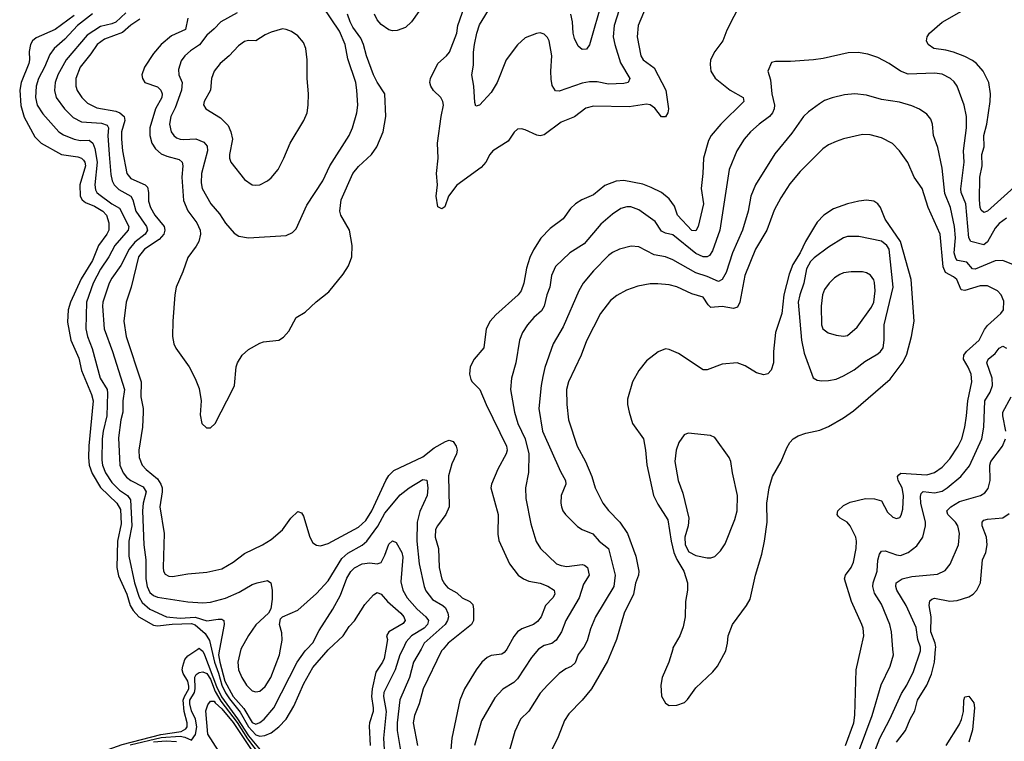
# Model space of a CAD drawing. Header units: inches. Extents: x 1649636 to 1815363, y 506543 to 641975.
# Tile 271 of 656: x 1673963 to 1679158, y 609513 to 613321. Entities that reach past the tile are written whole.
import ezdxf

# ---------------------------------------------------------------- set-up
doc = ezdxf.new("R2010")
doc.units = ezdxf.units.IN
doc.header["$MEASUREMENT"] = 0
doc.layers.add('B6670', color=7, linetype='Continuous')
doc.layers.add('B6671', color=7, linetype='Continuous')

msp = doc.modelspace()

# ---------------------------------------------------------------- linework, layer by layer
at = {"layer": 'B6670', "color": 5}
msp.add_line((1676700.4, 610000, 640), (1676700.1, 609999.9, 640), dxfattribs=at)
for points, elevation in [([(1674311.2, 609423.1), (1674356, 609444), (1674503.5, 609496.5), (1674708.7, 609548.7), (1674814.8, 609565.2), (1674840.4, 609579.6), (1674847.3, 609590), (1674847.7, 609610), (1674831, 609671), (1674826.3, 609730), (1674833, 609750), (1674856.6, 609790), (1674855.9, 609804.1), (1674849.8, 609829.8), (1674826.5, 609870), (1674821.2, 609890), (1674823.3, 609910), (1674835.3, 609944.7), (1674850, 609964.6), (1674903.9, 610000)], 480), ([(1674915.3, 610000), (1674930, 609989), (1674938.9, 609970), (1675002.4, 609802.4), (1675028.5, 609748.5), (1675112.1, 609632.1), (1675170, 609541.3), (1675250, 609446.7)], 480), ([(1674975.1, 610000), (1674991.7, 609930), (1675013, 609873), (1675029.6, 609810), (1675050, 609769.2), (1675070, 609737.1), (1675126.3, 609666.3), (1675170, 609588.8), (1675210, 609547), (1675230, 609540.5), (1675257.3, 609542.7), (1675290, 609556.9), (1675330, 609589.5), (1675368.9, 609630), (1675410, 609697.7), (1675462.6, 609817.4), (1675510, 609903.2), (1675590, 609995.3), (1675595.1, 610000)], 520), ([(1675018.4, 610000), (1675013, 609970), (1675019.1, 609930), (1675046.4, 609830), (1675090, 609749.6), (1675146.3, 609686.3), (1675190, 609612.7), (1675210, 609604.1), (1675230, 609612.2), (1675253.5, 609630), (1675303.6, 609690), (1675426.4, 609930), (1675469.2, 609990.8), (1675478.3, 610000)], 540), ([(1675130.8, 610000), (1675130, 609998.4), (1675114.2, 609930), (1675117.8, 609890), (1675134.8, 609850), (1675160.2, 609810), (1675190, 609779.7), (1675210, 609773.5), (1675230, 609776.8), (1675258.1, 609801.9), (1675288.8, 609850), (1675334, 609970), (1675339.2, 610000)], 560), ([(1675894.6, 610000), (1675886, 609950), (1675877.8, 609930), (1675842.9, 609877.1), (1675822.1, 609790), (1675819.6, 609750), (1675828.9, 609690), (1675828, 609670), (1675808.1, 609610), (1675806.6, 609593.4), (1675812, 609490)], 520), ([(1675983.9, 610000), (1675969.7, 609970), (1675945, 609890), (1675885.3, 609770), (1675882.1, 609750), (1675896.1, 609670), (1675883.4, 609530), (1675885.8, 609470)], 540), ([(1676080.9, 610000), (1676041, 609930), (1676019.3, 609850), (1675968.3, 609731.7), (1675955, 609610), (1675955.7, 609570), (1675974, 609454)], 560), ([(1676198.2, 610000), (1676189.4, 609990), (1676092.8, 609790), (1676070.9, 609710), (1676045.4, 609650), (1676039.7, 609610), (1676062.1, 609490)], 580), ([(1676533.6, 610000), (1676530, 609993.5), (1676518.8, 609981.2), (1676506.7, 609973.3), (1676450, 609965.7), (1676430, 609955.4), (1676401.5, 609930), (1676371, 609890), (1676310.2, 609790), (1676285.4, 609730), (1676242.9, 609530), (1676236.8, 609450)], 620), ([(1676700.1, 609999.9), (1676664.2, 609955.8), (1676590, 609842.4), (1676570, 609823.8), (1676511.5, 609788.5), (1676470, 609743), (1676399.2, 609620.8), (1676362.6, 609490)], 640), ([(1676931.4, 610000), (1676909.3, 609970.7), (1676893.1, 609926.9), (1676872.7, 609907.3), (1676845, 609895), (1676810.3, 609870), (1676750, 609811.1), (1676710, 609766.9), (1676650, 609672.6), (1676606.3, 609630), (1676575.8, 609564.2), (1676536.6, 609430)], 660), ([(1677091.4, 610000), (1677065, 609935), (1676980.7, 609790), (1676930, 609729.7), (1676861.3, 609658.7), (1676837.5, 609622.5), (1676804.2, 609535.8), (1676744.5, 609415.5)], 680), ([(1677408.3, 610000), (1677388.2, 609930), (1677352.5, 609850), (1677346.7, 609810), (1677350, 609751), (1677370, 609713.4), (1677390, 609702), (1677430, 609703), (1677470, 609717.1), (1677487.3, 609732.7), (1677530, 609795.5), (1677620.3, 609879.7), (1677645.1, 609910), (1677688.2, 609990), (1677690.5, 610000)], 720), ([(1678320.1, 609490), (1678363.4, 609610), (1678369.5, 609650.5), (1678376.5, 609890), (1678401, 610000)], 680), ([(1678394.6, 609470), (1678461.6, 609650), (1678508.3, 609811.7), (1678556.5, 609910), (1678572.7, 609970), (1678570.4, 610000)], 660), ([(1678462.4, 609430), (1678501.1, 609530), (1678554.3, 609630), (1678614.9, 609765.1), (1678643, 609810), (1678678.2, 609881.8), (1678715.8, 609990), (1678715.4, 610000)], 640), ([(1678590, 609509.2), (1678636.5, 609570), (1678661.3, 609630), (1678685.6, 609674.4), (1678700.4, 609730), (1678749.9, 609810), (1678773.1, 609866.9), (1678789, 609931), (1678795.2, 610000)], 620), ([(1674545.6, 609494.4), (1674710, 609532.5), (1674810, 609540.1), (1674835.3, 609535.3), (1674870, 609519.8), (1674890.4, 609549.6), (1674897.7, 609590), (1674890.8, 609630), (1674870, 609674.5), (1674860.5, 609710), (1674860.4, 609730), (1674885.4, 609770), (1674889.6, 609790), (1674887.9, 609852.1), (1674895.1, 609864.9), (1674910, 609876.6), (1674930, 609880.3), (1674950, 609871), (1674970, 609841.4), (1674995.4, 609775.4), (1675024.7, 609724.7), (1675110, 609611.7), (1675165.2, 609525.2), (1675270, 609386.8)], 460), ([(1678850.6, 609490), (1678919.5, 609600.5), (1678932, 609628), (1678942.9, 609670), (1678943.5, 609730), (1678950, 609747.3), (1678970, 609751), (1678996.3, 609716.3), (1679001.5, 609690), (1678990, 609573.2), (1678970, 609508.6)], 580), ([(1675085.2, 609350), (1674956.7, 609550), (1674945.4, 609674.6), (1674955.4, 609704.6), (1674970, 609724), (1674990, 609724.7), (1674995.1, 609715.1), (1675030, 609684.5), (1675090, 609611.7), (1675202.6, 609442.6)], 440), ([(1674670, 609510.9), (1674735.5, 609515.5), (1674790, 609512)], 440)]:
    msp.add_lwpolyline(points, dxfattribs=dict(at, elevation=elevation))
at = {"layer": 'B6671', "color": 5}
msp.add_line((1676700.4, 610000, 640), (1676700.1, 609999.9, 640), dxfattribs=at)
for points, elevation in [([(1677037.7, 613430), (1676970, 613188.7), (1676954.4, 613165.6), (1676930, 613164.5), (1676910, 613182), (1676890, 613222), (1676882.6, 613250), (1676879.1, 613310), (1676870.4, 613350.4)], 540), ([(1675110, 613358.2), (1675024.4, 613310), (1674990, 613272.4), (1674950, 613239.7), (1674911.8, 613188.2), (1674863.9, 613156.1), (1674834.9, 613130), (1674815.3, 613104.7), (1674801.3, 613058.7), (1674803.5, 613030), (1674819.8, 612990), (1674817.9, 612950), (1674784.4, 612855.6), (1674760.7, 612810), (1674753.5, 612770), (1674763, 612730), (1674775.9, 612710), (1674790, 612698.6), (1674810, 612690.1), (1674830, 612688.4), (1674892.1, 612692.1), (1674934.5, 612674.5), (1674953.1, 612653.1), (1674954, 612630), (1674923.1, 612510), (1674920.7, 612460.7), (1674925.7, 612430), (1674972, 612350), (1675017.4, 612297.4), (1675050, 612247.4), (1675094.5, 612194.5), (1675119.5, 612179.5), (1675170.2, 612170.2), (1675370, 612182.7), (1675402.3, 612197.7), (1675422.2, 612217.8), (1675477.7, 612342.3), (1675562.3, 612470), (1675600.3, 612550), (1675701.5, 612710), (1675719.1, 612750), (1675742.2, 612830), (1675746.8, 612870), (1675742.8, 612950), (1675735.9, 612990), (1675694.9, 613114.9), (1675680.5, 613190), (1675650, 613260.9), (1675563.1, 613390)], 640), ([(1677268.4, 613390), (1677225.5, 613290), (1677220.6, 613230), (1677240.8, 613130), (1677251.8, 613110), (1677310, 613066.5), (1677371.4, 612950), (1677386.5, 612850), (1677382.8, 612830), (1677370, 612808), (1677350, 612808), (1677314.3, 612854.3), (1677290, 612871.8), (1677270, 612874.6), (1677178.8, 612861.2), (1676990, 612864.5), (1676950, 612854.6), (1676890, 612809), (1676819.5, 612780.5), (1676730, 612713.3), (1676710, 612708.6), (1676691.8, 612711.8), (1676630, 612739.6), (1676610, 612745.1), (1676590, 612743.7), (1676572.1, 612727.9), (1676540.3, 612679.7), (1676460.3, 612630), (1676444.4, 612610), (1676423.2, 612570), (1676398, 612542), (1676270, 612448.5), (1676226, 612390), (1676205.8, 612334.2), (1676190, 612322.7), (1676170, 612334), (1676160.3, 612390), (1676167.7, 612450), (1676162.5, 612510), (1676171, 612590), (1676168.4, 612670), (1676186.2, 612810), (1676199.4, 612870), (1676195.9, 612890), (1676184.5, 612910), (1676146.9, 612946.9), (1676131.6, 612970), (1676126.9, 612990), (1676130.7, 613010), (1676169.9, 613090.1), (1676215.3, 613130), (1676231.6, 613150), (1676269.8, 613250), (1676275.5, 613290), (1676310, 613390.8)], 580), ([(1677767.5, 613410), (1677693.5, 613266.5), (1677673.4, 613210), (1677630, 613154), (1677608.5, 613110), (1677605.3, 613085.3), (1677610.2, 613050), (1677631.8, 613011.8), (1677711.4, 612950), (1677779.5, 612910), (1677783.2, 612890), (1677662.7, 612770), (1677612.2, 612710), (1677597.1, 612682.9), (1677570.1, 612590), (1677567.7, 612510), (1677558.9, 612430), (1677570.1, 612350), (1677542.5, 612230), (1677530, 612207.7), (1677510, 612208.4), (1677433.6, 612290), (1677417.6, 612337.6), (1677390, 612375.5), (1677350, 612409.8), (1677295.6, 612435.6), (1677250, 612452.4), (1677150, 612472.9), (1677110, 612469.8), (1677050, 612446.8), (1676990, 612397.6), (1676928.9, 612371.1), (1676896.5, 612350), (1676870, 612325.1), (1676830, 612269.7), (1676761.4, 612218.6), (1676712.4, 612167.6), (1676673.8, 612106.2), (1676654.2, 612065.8), (1676636.6, 612010), (1676622.8, 611930), (1676609.4, 611890), (1676594, 611870), (1676476.2, 611763.8), (1676445.5, 611730), (1676425.2, 611690), (1676412.8, 611590), (1676361.7, 611530), (1676339.6, 611490), (1676336.9, 611450), (1676343.2, 611423.2), (1676350.4, 611410), (1676390.1, 611370.1), (1676423.7, 611290), (1676532.2, 611070), (1676534.7, 611050), (1676529.6, 611030.4), (1676485.7, 610950), (1676452.8, 610870), (1676449.5, 610850), (1676488.2, 610710), (1676486.5, 610606.5), (1676491.9, 610571.9), (1676546.9, 610450), (1676593.8, 610390), (1676621.5, 610370), (1676650, 610357.6), (1676710, 610348.1), (1676750, 610332.5), (1676782.8, 610310), (1676787.3, 610290), (1676776.3, 610270), (1676737.1, 610230), (1676714.8, 610170), (1676695.1, 610144.9), (1676674.6, 610130), (1676612.9, 610107.1), (1676590, 610091.5), (1676570, 610066.6), (1676533.6, 610000)], 620), ([(1677126.6, 613373.4), (1677099.3, 613290), (1677095.1, 613230), (1677102.7, 613190), (1677133.5, 613093.5), (1677181.5, 613010), (1677173.1, 612990), (1677150, 612984.4), (1677070, 612981.5), (1677010, 612992.5), (1676970, 612994), (1676930, 612986), (1676810, 612943.9), (1676790, 612946.3), (1676773.2, 612973.2), (1676766.6, 613006.6), (1676764.9, 613050), (1676771.2, 613130), (1676756.2, 613210), (1676747.3, 613227.3), (1676730, 613245.1), (1676710, 613251.1), (1676690, 613248.5), (1676630, 613224.7), (1676590, 613188.7), (1676530.6, 613109.4), (1676482.1, 612990), (1676450, 612936.1), (1676390, 612869.3), (1676370, 612864), (1676364.4, 612884.4), (1676359.3, 612970), (1676348.8, 613030), (1676358, 613082), (1676358, 613150), (1676362.9, 613190), (1676374.6, 613250), (1676390, 613294.7), (1676450, 613395.2)], 560), ([(1679210, 612437.4), (1679070, 612309.9), (1679050, 612303.5), (1679036.1, 612316.1), (1679029.9, 612329.9), (1679026.7, 612370), (1679029.4, 612490), (1679041.2, 612550), (1679038.5, 612610), (1679051.4, 612650), (1679050.4, 612710), (1679065.9, 612770), (1679083, 612890), (1679085.2, 612930), (1679076, 612990), (1679045.7, 613050), (1679010.7, 613090), (1678990, 613105), (1678950, 613126.6), (1678890, 613150.4), (1678850, 613161.2), (1678786.9, 613170), (1678756.5, 613190), (1678748.2, 613210), (1678750.7, 613230), (1678762.8, 613250), (1678830, 613308.5), (1679010, 613410.9)], 620), ([(1674250, 613342.9), (1674151.3, 613268.7), (1674050, 613225.2), (1674031, 613210), (1674020.3, 613190), (1674012.8, 613152.8), (1674015.9, 613110), (1674012.1, 613090), (1673971.6, 612990), (1673963.4, 612950), (1673970, 612868), (1673986.3, 612806.3), (1674043.5, 612703.5), (1674076.5, 612670), (1674183.6, 612610), (1674270, 612597.7), (1674290.1, 612590.1), (1674299.9, 612579.9), (1674307, 612570), (1674310.4, 612550), (1674281.2, 612450), (1674282.7, 612390), (1674292.6, 612370), (1674310, 612356.9), (1674357.9, 612337.9), (1674401.4, 612310), (1674420.7, 612290), (1674433.3, 612250), (1674433.6, 612210), (1674423.7, 612190), (1674378.7, 612130), (1674347.4, 612050), (1674287, 611953), (1674230.6, 611830), (1674219, 611790), (1674215.7, 611724.3), (1674234, 611630), (1674275.8, 611535.8), (1674289, 611470), (1674342.6, 611342.6), (1674351.5, 611310), (1674328, 611072), (1674325.6, 611010), (1674329.5, 610970), (1674345.9, 610925.9), (1674390, 610853.1), (1674476.6, 610770), (1674495.4, 610735.4), (1674498.6, 610661.4), (1674479.4, 610570), (1674475.8, 610430), (1674485.5, 610385.5), (1674528.2, 610290), (1674546.7, 610230), (1674562.4, 610202.4), (1674591.7, 610170), (1674670, 610125.6), (1674690, 610122.4), (1674768.5, 610131.5), (1674870, 610133.8), (1674890, 610127), (1674941.1, 610081.1), (1674964.6, 610044.6), (1674975.1, 610000)], 520), ([(1674347.5, 613352.5), (1674268.3, 613290), (1674202.2, 613217.8), (1674145.9, 613170), (1674123.2, 613136.8), (1674094.8, 613070), (1674062.8, 613010), (1674050.6, 612970), (1674047.3, 612910), (1674055.1, 612870), (1674084.9, 612824.9), (1674170, 612730.1), (1674194.2, 612714.2), (1674250, 612690.1), (1674284.2, 612684.2), (1674330, 612685.5), (1674350, 612670.2), (1674360.7, 612640.7), (1674371.6, 612570), (1674359.9, 612450), (1674363.5, 612423.5), (1674369.6, 612410), (1674380.8, 612400.8), (1674450, 612350.1), (1674490, 612327.1), (1674538.9, 612230), (1674535.6, 612210), (1674465, 612130), (1674433.6, 612070), (1674390, 612005.4), (1674350.5, 611930), (1674316.5, 611830), (1674313.1, 611690), (1674321, 611650), (1674345.1, 611585.1), (1674388.6, 611430), (1674424.2, 611370), (1674427.4, 611350), (1674423.4, 611230), (1674403.5, 611150), (1674398.9, 611110), (1674397.1, 610997.1), (1674400.9, 610970), (1674416.3, 610930), (1674450, 610879.1), (1674490, 610837.8), (1674532.1, 610810), (1674547.7, 610787.7), (1674554.6, 610650), (1674539.4, 610570), (1674538.8, 610490), (1674568.8, 610350), (1674594.1, 610274.1), (1674610, 610245.5), (1674650, 610210.1), (1674737.4, 610170), (1674810, 610162.3), (1674890, 610168.4), (1674950, 610149.4), (1675010, 610158.2), (1675030, 610157.4), (1675039.7, 610150), (1675041.7, 610130), (1675018.4, 610000)], 540), ([(1674523.3, 613356.7), (1674470, 613308.8), (1674450, 613299), (1674390, 613285.4), (1674320.1, 613239.9), (1674209.1, 613110), (1674164.6, 613030), (1674150.6, 612990), (1674146.9, 612946.9), (1674155.3, 612910), (1674200.1, 612850), (1674245.1, 612805.1), (1674290, 612781.7), (1674395.4, 612775.4), (1674424.8, 612764.8), (1674432.1, 612750), (1674428.6, 612710), (1674435, 612610), (1674443.7, 612503.7), (1674450.8, 612470.8), (1674462.7, 612450), (1674485.9, 612425.9), (1674550, 612389.3), (1674559.7, 612370), (1674576, 612310), (1674632, 612230), (1674636.9, 612210), (1674625.7, 612190), (1674570, 612147.7), (1674540.1, 612110), (1674496.8, 612023.2), (1674450, 611957.3), (1674435.8, 611930), (1674402.3, 611830), (1674399.9, 611810), (1674408.6, 611690), (1674452.2, 611570), (1674516.5, 611370), (1674508.1, 611310), (1674507.4, 611250), (1674497.1, 611210), (1674485.4, 611114.6), (1674491, 610970), (1674508.6, 610930), (1674527.4, 610907.4), (1674549.2, 610889.2), (1674615.6, 610855.6), (1674630.9, 610830), (1674614.9, 610770), (1674610.5, 610730), (1674618.5, 610550), (1674629.3, 610470), (1674628.1, 610370), (1674635.1, 610330), (1674650, 610298.9), (1674670, 610282.5), (1674690, 610274.5), (1674850, 610249.5), (1674930, 610242.9), (1674970, 610248), (1675050, 610269.1), (1675120.5, 610299.5), (1675190, 610339.7), (1675216, 610350), (1675270, 610361.3), (1675287.7, 610350), (1675295.6, 610310), (1675296.1, 610263.9), (1675288.2, 610211.8), (1675276, 610190), (1675210, 610127), (1675170, 610071.8), (1675130.8, 610000)], 560), ([(1674596.6, 613323.4), (1674550, 613293.1), (1674505.9, 613254.1), (1674410, 613219.1), (1674371.6, 613190), (1674339.6, 613140.4), (1674281.9, 613070), (1674258.8, 613010), (1674258.9, 612970), (1674266.9, 612946.9), (1674290.9, 612910), (1674321.5, 612881.5), (1674370, 612856.6), (1674470, 612838.1), (1674490.9, 612830), (1674514.4, 612810), (1674517.6, 612790), (1674500.6, 612730), (1674499.9, 612690), (1674505.5, 612630), (1674529.2, 612510), (1674550, 612483.1), (1674624.6, 612450), (1674636.8, 612436.8), (1674643.6, 612410), (1674643.6, 612363.6), (1674653, 612330), (1674675.5, 612290), (1674725.1, 612230), (1674728.9, 612210), (1674723.7, 612190), (1674699.6, 612160.4), (1674622.4, 612110), (1674589.7, 612070), (1674551.8, 611910), (1674525.9, 611830), (1674513.2, 611730), (1674524.6, 611650), (1674604.6, 611410), (1674603, 611330), (1674615.4, 611270), (1674615.4, 611250), (1674611.7, 611170), (1674592, 611050), (1674593.3, 611010), (1674610.1, 610970), (1674630, 610947.5), (1674690, 610897.4), (1674708, 610870), (1674714.6, 610850), (1674715.6, 610830), (1674703.2, 610750), (1674726.4, 610610), (1674719.8, 610430), (1674722, 610410), (1674730, 610394.6), (1674750, 610384.2), (1674770, 610383), (1674850, 610395.9), (1674950, 610404.7), (1675030, 610422.8), (1675090, 610457.6), (1675150, 610503.2), (1675243.6, 610550), (1675290, 610578.5), (1675350, 610628.3), (1675394.2, 610690), (1675430, 610725.3), (1675450, 610719.5), (1675460.9, 610700.9), (1675494, 610590), (1675510, 610561.1), (1675530, 610547.6), (1675550, 610544.7), (1675590, 610556.8), (1675750, 610643.5), (1675790, 610678.5), (1675821.9, 610730), (1675894.3, 610890), (1675910, 610915.5), (1675937.1, 610942.9), (1676090, 611015.1), (1676150, 611061.1), (1676210, 611095.9), (1676230, 611101.8), (1676250, 611094.4), (1676266.8, 611070), (1676272.1, 611050), (1676267.7, 611030), (1676242.9, 610977.1), (1676226.2, 610913.8), (1676228.9, 610750), (1676212.2, 610710), (1676166.8, 610650), (1676156.8, 610630), (1676155, 610590), (1676172.5, 610530), (1676175.8, 610430), (1676190, 610368.8), (1676204, 610344), (1676222.8, 610322.8), (1676270, 610295.7), (1676298.2, 610270), (1676337.7, 610250), (1676354.5, 610234.5), (1676358.4, 610210), (1676357, 610150), (1676346.8, 610130), (1676224.5, 610030), (1676198.2, 610000)], 580), ([(1674850.6, 613330), (1674837.7, 613270), (1674764.5, 613235.5), (1674710, 613190.7), (1674670, 613143.1), (1674621, 613070), (1674608.4, 613030), (1674611.9, 613010), (1674623.9, 612990), (1674690, 612966.4), (1674707.8, 612950), (1674714.6, 612930), (1674714, 612910), (1674680.1, 612850), (1674650.1, 612750), (1674650.5, 612710), (1674661, 612670), (1674680.2, 612640.2), (1674710, 612612.9), (1674740.2, 612600.2), (1674804, 612584), (1674820.1, 612570), (1674824.8, 612550), (1674818.3, 612490), (1674827.6, 612367.6), (1674850, 612312.3), (1674897.2, 612250), (1674915.9, 612210), (1674918.1, 612190), (1674907.7, 612150), (1674894.8, 612125.2), (1674850, 612066.2), (1674824.5, 611990), (1674789.4, 611910), (1674782.1, 611870), (1674771, 611730), (1674770.2, 611650), (1674776.9, 611610), (1674787, 611587), (1674857.3, 611490), (1674890, 611427.3), (1674910, 611374.8), (1674921.1, 611310), (1674916.1, 611236.1), (1674924, 611190), (1674948.1, 611168.1), (1674970, 611167.7), (1674995.1, 611190), (1675088.5, 611371.5), (1675095.8, 611390), (1675106.2, 611490), (1675112.4, 611510), (1675136.9, 611550), (1675170, 611581.1), (1675230, 611613.7), (1675250, 611620.4), (1675330, 611630.6), (1675355.1, 611644.9), (1675382.5, 611677.5), (1675421.3, 611750), (1675470, 611776.9), (1675528.3, 611831.7), (1675594.6, 611885.4), (1675670, 611977.4), (1675697.9, 612022.1), (1675714.8, 612070), (1675717.2, 612130), (1675703.5, 612210), (1675657.8, 612290), (1675651.6, 612310), (1675659.1, 612370), (1675721, 612510), (1675750, 612546.2), (1675819.2, 612610), (1675846.8, 612650), (1675881.8, 612730), (1675895.6, 612810), (1675889.9, 612930), (1675850, 612990.9), (1675830.5, 613030), (1675792.8, 613130), (1675778, 613190), (1675763.8, 613223.8), (1675721.8, 613281.8), (1675706.7, 613310), (1675692.9, 613350)], 620), ([(1676070, 613364.2), (1676030.8, 613309.2), (1675999.4, 613280.6), (1675955.4, 613264.6), (1675930, 613263), (1675910, 613267.9), (1675870, 613295.1), (1675850, 613319.9), (1675834.5, 613350)], 580), ([(1679170, 612274.3), (1679130, 612246.5), (1679110, 612221.6), (1679070, 612148.9), (1679050, 612133.6), (1678981.8, 612150), (1678969.9, 612170), (1678954.9, 612350), (1678929.9, 612410), (1678928.6, 612428.6), (1678946.8, 612570), (1678942, 612630), (1678957.8, 612750), (1678958.1, 612810), (1678945.3, 612870), (1678909.7, 612970), (1678893.1, 612993.1), (1678873.6, 613010), (1678830, 613033.1), (1678790, 613039.8), (1678650, 613033.8), (1678609.6, 613050), (1678549.6, 613090), (1678490, 613121.1), (1678438.6, 613138.6), (1678387.2, 613147.2), (1678334.1, 613145.9), (1678203, 613117), (1678152, 613110), (1678030, 613099.8), (1677950, 613100.9), (1677930, 613095.3), (1677910.6, 613050), (1677924.1, 613004.1), (1677930.9, 612930), (1677945.1, 612870), (1677944.1, 612850), (1677935.3, 612830), (1677919.3, 612810), (1677863.8, 612770), (1677819.7, 612730), (1677785.6, 612690), (1677746, 612630), (1677706.2, 612530), (1677656.8, 612210), (1677618.6, 612101.4), (1677603.3, 612076.7), (1677590, 612069.3), (1677570, 612069.4), (1677530, 612086.8), (1677410, 612185.7), (1677370, 612194.3), (1677350, 612205.6), (1677316.8, 612256.8), (1677230, 612318.5), (1677186.9, 612333.1), (1677166.5, 612333.5), (1677135.1, 612324.9), (1677090, 612294.2), (1677030, 612242.8), (1676941.9, 612138.1), (1676866.3, 612090), (1676790, 612018.3), (1676768.8, 611971.2), (1676759.8, 611910), (1676744.8, 611870), (1676731, 611809), (1676715.9, 611784.1), (1676675.8, 611750), (1676642.2, 611710), (1676616.5, 611670), (1676600.2, 611630), (1676581.4, 611510), (1676557.4, 611430), (1676553.2, 611370), (1676573.4, 611250), (1676592.1, 611190), (1676629.5, 611110), (1676649.5, 611030), (1676647.6, 610932.4), (1676632.6, 610850), (1676634, 610794), (1676660.7, 610660.7), (1676680.6, 610590), (1676687.8, 610567.8), (1676711.1, 610530), (1676796, 610450), (1676820.3, 610440.3), (1676850, 610436.2), (1676930, 610445.2), (1676942.9, 610442.9), (1676958.6, 610430), (1676968, 610390), (1676938, 610342), (1676914.4, 610270), (1676843.8, 610150), (1676821, 610090), (1676793.1, 610046.9), (1676770.1, 610029.9), (1676730, 610018), (1676700.4, 610000)], 640), ([(1679250, 612009.1), (1679150, 612050.8), (1679110, 612048.6), (1679003.9, 612003.9), (1678990, 612005.8), (1678960.7, 612040.7), (1678911.2, 612051.2), (1678901.7, 612061.7), (1678892.9, 612090), (1678899.6, 612170), (1678894.9, 612230), (1678873.5, 612330), (1678844.8, 612404.8), (1678830, 612537.2), (1678806.6, 612646.6), (1678784.8, 612710), (1678779.3, 612770), (1678770, 612797), (1678750, 612823), (1678710, 612849.7), (1678670, 612867.2), (1678605.3, 612885.3), (1678510, 612900.7), (1678430, 612922.8), (1678369.2, 612930.8), (1678315.1, 612924.9), (1678250, 612909.7), (1678210, 612894), (1678183.1, 612876.9), (1678124.3, 612835.7), (1678098.3, 612810), (1678036.9, 612723.1), (1677946.4, 612613.6), (1677846, 612450), (1677820.6, 612390), (1677806, 612310), (1677776.1, 612210), (1677723.3, 612090), (1677690, 611987.4), (1677670, 611949.8), (1677650, 611939.4), (1677590, 611965.8), (1677530, 611984.4), (1677410, 612054.5), (1677370, 612069.1), (1677310, 612081.1), (1677230, 612122.7), (1677190, 612125.3), (1677128, 612110), (1677090, 612091.9), (1677070, 612076.4), (1676990, 611995.8), (1676936.1, 611930), (1676913.9, 611890), (1676830, 611699.7), (1676777.5, 611610), (1676734.5, 611485.5), (1676722.5, 611437.5), (1676713.7, 611390), (1676702.2, 611270), (1676721.9, 611150), (1676816.4, 610936.4), (1676843.5, 610890), (1676843.8, 610870), (1676820.7, 610810), (1676818.2, 610770), (1676822.2, 610750), (1676828.8, 610728.8), (1676842.3, 610710), (1676906.6, 610646.6), (1676931, 610631), (1676987.8, 610607.8), (1677021.1, 610570), (1677069.4, 610530), (1677105.1, 610390), (1677097.7, 610330), (1677001.8, 610170), (1676974, 610106), (1676956.9, 610043.1), (1676939, 610010), (1676931.4, 610000)], 660), ([(1678401, 610000), (1678416.5, 610070), (1678413.5, 610110), (1678406.9, 610130), (1678351.6, 610250), (1678315.3, 610370), (1678319.2, 610390), (1678349.7, 610430), (1678361.8, 610458.2), (1678376.1, 610530), (1678378.3, 610570), (1678374, 610590), (1678345.4, 610650), (1678329, 610669), (1678292, 610690), (1678281.4, 610701.4), (1678276.3, 610710), (1678279.7, 610730), (1678310, 610757.6), (1678345.1, 610774.9), (1678425.5, 610794.5), (1678472.4, 610792.4), (1678510, 610781.3), (1678541.9, 610721.9), (1678570, 610696), (1678590, 610688.2), (1678606.3, 610693.7), (1678614.4, 610705.6), (1678622.3, 610737.7), (1678625.2, 610810), (1678618.2, 610850), (1678597.1, 610890), (1678594.5, 610910), (1678600.6, 610919.4), (1678612.1, 610927.9), (1678750, 610918.5), (1678790, 610931.3), (1678830, 610960.1), (1678870, 611003.2), (1678914.9, 611070), (1678933.6, 611110), (1678948.9, 611170), (1678959.2, 611230), (1678964.8, 611310), (1678986.4, 611410), (1678982.4, 611450), (1678967.7, 611487.7), (1678942.3, 611530), (1678943.6, 611550), (1678959.3, 611570), (1679025.4, 611630), (1679054, 611686), (1679070, 611707.3), (1679140.4, 611770), (1679152.9, 611790), (1679156, 611836), (1679141, 611870), (1679121.7, 611890), (1679070, 611917), (1679030, 611916.1), (1678950, 611891.6), (1678930, 611895), (1678906.6, 611950), (1678890, 611964.7), (1678846.9, 611986.9), (1678836.1, 612016.1), (1678820.2, 612190), (1678757, 612330), (1678724.8, 612430), (1678682.8, 612490), (1678648.3, 612568.3), (1678605.7, 612630), (1678567.6, 612667.6), (1678510, 612698.2), (1678450, 612713.5), (1678410, 612715.8), (1678310, 612693.1), (1678270, 612677.8), (1678230, 612660.3), (1678200.2, 612639.8), (1678080.4, 612519.6), (1678025.9, 612454.1), (1677978.3, 612381.7), (1677943.9, 612316.1), (1677905.7, 612210), (1677845.4, 612110), (1677789.1, 611970.9), (1677762.7, 611830), (1677750, 611804.6), (1677730, 611796.8), (1677670, 611807.5), (1677610, 611803.2), (1677595.8, 611815.8), (1677570, 611856), (1677510, 611874.7), (1677430, 611911.3), (1677390, 611921.3), (1677330, 611927.9), (1677290, 611927.1), (1677224.6, 611915.4), (1677165.5, 611894.5), (1677113.9, 611866.1), (1677080.3, 611839.7), (1677027.2, 611770), (1676954.4, 611625.6), (1676925.2, 611550), (1676858.6, 611410), (1676848.4, 611370), (1676850.2, 611289.8), (1676858.3, 611210), (1676904.8, 611070), (1676948, 610990), (1676981.1, 610910), (1676998.9, 610850), (1677039.7, 610770), (1677070, 610731.3), (1677130, 610670.2), (1677170.1, 610610), (1677213.6, 610490), (1677229.5, 610410), (1677228.2, 610390), (1677212.6, 610347.4), (1677201.3, 610290), (1677151.6, 610190), (1677111.6, 610050), (1677091.4, 610000)], 680), ([(1677690.5, 610000), (1677697.4, 610030), (1677700.5, 610070), (1677723.5, 610130), (1677798.3, 610230), (1677817, 610263), (1677845, 610390), (1677879.1, 610500.9), (1677893.3, 610570), (1677907.1, 610670), (1677905.3, 610770), (1677916.5, 610850), (1677935, 610910), (1677981.3, 610990), (1678010, 611062.4), (1678026.4, 611090), (1678044.7, 611110), (1678070, 611124.9), (1678110, 611139.6), (1678184.5, 611155.5), (1678230, 611173.8), (1678310, 611220.3), (1678362.6, 611257.4), (1678555.7, 611424.3), (1678624, 611516), (1678643.6, 611556.4), (1678668.5, 611650), (1678683.1, 611730), (1678666.6, 611950), (1678609.9, 612150), (1678529.1, 612269.1), (1678504.1, 612330), (1678490, 612349), (1678470, 612363.2), (1678430, 612369.2), (1678390, 612363.4), (1678330, 612349.8), (1678256.4, 612323.6), (1678206, 612290), (1678170, 612252), (1678156, 612230), (1678108.3, 612150), (1678080.5, 612090), (1678042.7, 612030), (1678022.3, 611977.7), (1677994, 611870), (1677983.5, 611770), (1677951.6, 611670), (1677940.6, 611570), (1677940.6, 611510), (1677928.6, 611471.4), (1677910, 611452.4), (1677890, 611447.6), (1677850, 611456.8), (1677790, 611494.6), (1677749.3, 611510.7), (1677670, 611503.8), (1677590, 611472.8), (1677570, 611472.9), (1677439.1, 611559.1), (1677390, 611581.1), (1677370, 611583.5), (1677331.5, 611568.5), (1677270, 611520.4), (1677229.1, 611470), (1677196.5, 611410), (1677170, 611318), (1677170.3, 611290), (1677178.3, 611250), (1677196.5, 611190), (1677254.7, 611110), (1677265.5, 611050), (1677271.8, 610971.8), (1677307.6, 610810), (1677330, 610764), (1677382.2, 610682.2), (1677399.5, 610570), (1677414.3, 610510), (1677430, 610472.6), (1677466.5, 610410), (1677487.4, 610350), (1677486.7, 610310), (1677476.8, 610250), (1677474.2, 610170), (1677463.6, 610116.4), (1677445.7, 610070), (1677410, 610006), (1677408.3, 610000)], 720), ([(1678570.4, 610000), (1678563.4, 610090), (1678554.5, 610130), (1678510, 610236.9), (1678473.9, 610293.9), (1678464.5, 610330), (1678466.1, 610350), (1678487.5, 610410), (1678490.4, 610469.6), (1678499.4, 610500.6), (1678510, 610516.9), (1678530, 610518.5), (1678590, 610496.3), (1678610, 610493.9), (1678650.8, 610509.2), (1678696.2, 610543.8), (1678727.3, 610590), (1678742, 610650), (1678741.4, 610670), (1678717.9, 610770), (1678715.8, 610804.2), (1678720.1, 610819.9), (1678730, 610831.8), (1678790, 610824.6), (1678830, 610833), (1678856.8, 610850), (1678928.7, 610910), (1678973.5, 610966.5), (1679039.9, 611110), (1679049.9, 611170), (1679055.4, 611310), (1679083.7, 611356.3), (1679096.3, 611390), (1679094.4, 611430), (1679065.7, 611510), (1679073.2, 611530), (1679110, 611560.1), (1679130, 611588.2), (1679150, 611597.8), (1679170, 611587.8)], 660), ([(1679166.4, 611150), (1679149.9, 611230), (1679150.5, 611250), (1679194.3, 611330)], 640), ([(1678715.4, 610000), (1678715, 610010), (1678701.7, 610050), (1678693.4, 610113.4), (1678639.5, 610230), (1678591.1, 610310), (1678585.7, 610330), (1678587.2, 610350), (1678619.6, 610370), (1678670, 610383.1), (1678805.5, 610394.5), (1678845.9, 610414.1), (1678872.4, 610447.6), (1678915.5, 610550), (1678921.1, 610610), (1678912.8, 610650), (1678901, 610670), (1678860.2, 610710), (1678853.8, 610730), (1678875, 610750), (1678922.3, 610777.7), (1679032.8, 610810), (1679055.5, 610824.5), (1679073.1, 610846.9), (1679082.5, 610890), (1679081.3, 610970), (1679086.5, 610990), (1679149.2, 611070), (1679164.7, 611110)], 640), ([(1675339.2, 610000), (1675347.5, 610047.5), (1675345.6, 610085.6), (1675334.5, 610130), (1675340.1, 610159.9), (1675349.4, 610170.6), (1675430, 610204.2), (1675530, 610292.4), (1675590, 610359.1), (1675662.7, 610477.3), (1675695, 610505), (1675770, 610548.8), (1675794.5, 610570), (1675852.2, 610647.8), (1675890, 610716.1), (1675970, 610813.1), (1676017.4, 610850), (1676090, 610895.4), (1676110.7, 610890.7), (1676117, 610850), (1676112.5, 610810), (1676073.7, 610726.3), (1676060.7, 610670), (1676058.2, 610570), (1676070.1, 610450), (1676097.2, 610330), (1676106.5, 610306.5), (1676140.9, 610260.9), (1676195.2, 610230), (1676210, 610216.8), (1676222.1, 610190), (1676225.4, 610170), (1676220.7, 610150), (1676207.5, 610130), (1676098, 610030), (1676080.9, 610000)], 560), ([(1678795.2, 610000), (1678796.1, 610010), (1678793.4, 610030), (1678771, 610090), (1678772.1, 610170), (1678762.1, 610230), (1678765.6, 610254.4), (1678776.1, 610263.9), (1678790, 610268.1), (1678870, 610252.5), (1678910, 610256.8), (1678970, 610275.4), (1678994.4, 610290), (1679013.7, 610310), (1679032.6, 610350), (1679043.6, 610470), (1679059.9, 610510), (1679068, 610550), (1679063.8, 610590), (1679041.6, 610650), (1679040.3, 610670), (1679050, 610679.7), (1679070, 610685.2), (1679150, 610692.4), (1679184.4, 610715.6)], 620), ([(1675478.3, 610000), (1675510, 610032.1), (1675542.8, 610097.2), (1675615.6, 610210), (1675656.6, 610283.4), (1675690, 610374.2), (1675710, 610408.4), (1675730, 610429.2), (1675769.4, 610450), (1675810, 610454.3), (1675850, 610448.7), (1675870, 610456.9), (1675890, 610494.9), (1675910, 610553.4), (1675930, 610571.6), (1675950, 610561.8), (1675979.9, 610510), (1675985.1, 610485.1), (1675975, 610355), (1675985.6, 610310), (1676006.8, 610270), (1676059.5, 610210), (1676105.5, 610170), (1676119.5, 610150), (1676114.5, 610130), (1676096.4, 610110), (1676030.1, 610070), (1676001.9, 610038.1), (1675983.9, 610000)], 540), ([(1675595.1, 610000), (1675670, 610070.3), (1675701.4, 610118.6), (1675730.4, 610149.6), (1675784.3, 610235.7), (1675830, 610286.1), (1675850, 610298.1), (1675870, 610290.3), (1675904.7, 610250), (1675974.6, 610190), (1675990.6, 610170), (1675996.6, 610150), (1675986, 610134), (1675910.3, 610090), (1675899.3, 610070), (1675903.1, 610050), (1675894.6, 610000)], 520), ([(1674903.9, 610000), (1674910, 610004), (1674915.3, 610000)], 480)]:
    msp.add_lwpolyline(points, dxfattribs=dict(at, elevation=elevation))
for points, elevation in [([(1675350, 613272.4), (1675290, 613256.2), (1675258.5, 613241.5), (1675210, 613209.8), (1675170, 613210.9), (1675150, 613205.6), (1675117.5, 613182.5), (1675068, 613130), (1675021.5, 613090), (1674990.1, 613049.9), (1674975.4, 613010), (1674969.2, 612950), (1674936.9, 612890), (1674932.7, 612872.7), (1674946, 612850), (1675023.5, 612803.5), (1675062.4, 612762.4), (1675077, 612730), (1675086, 612690), (1675071.1, 612610), (1675070.2, 612590), (1675076.5, 612570), (1675150, 612478.7), (1675190, 612450.4), (1675210, 612448.7), (1675230, 612450.4), (1675270, 612470.4), (1675290, 612486.4), (1675326.9, 612530), (1675357.7, 612590), (1675389.7, 612670), (1675461.6, 612790), (1675480.5, 612830), (1675486, 612870), (1675486.3, 612930), (1675479.7, 613010), (1675479.8, 613110), (1675472.9, 613170), (1675460.2, 613200.2), (1675430, 613235.6), (1675398.2, 613258.2), (1675370, 613269.7)], 660), ([(1678390, 612177), (1678330, 612176.5), (1678310.4, 612170), (1678230, 612121.6), (1678155.3, 612064.7), (1678135.1, 612044.9), (1678113.9, 612006.1), (1678100.5, 611930), (1678079.1, 611870), (1678071, 611830), (1678087.5, 611630), (1678101.7, 611561.7), (1678150.3, 611430.3), (1678170, 611418), (1678195.3, 611415.3), (1678230, 611416.5), (1678270, 611424.7), (1678310, 611441.3), (1678365.9, 611474.1), (1678422.2, 611517.8), (1678490, 611557.5), (1678504.9, 611570), (1678518.1, 611590), (1678524.7, 611630), (1678524.8, 611710), (1678571.3, 611910), (1678549.9, 612110), (1678538.5, 612130), (1678510, 612152.3)], 740), ([(1678350, 611990.6), (1678310, 611985.4), (1678290, 611977), (1678261.8, 611958.2), (1678233.2, 611930), (1678210, 611898), (1678198.5, 611870), (1678192.2, 611810), (1678194, 611710), (1678200.7, 611690), (1678229.5, 611669.5), (1678270, 611655.5), (1678309.7, 611650.3), (1678330, 611655.3), (1678381.4, 611698.6), (1678456.5, 611803.5), (1678469.9, 611830), (1678476.4, 611890), (1678473.4, 611933.4), (1678468.8, 611948.8), (1678452.8, 611972.8), (1678430, 611985.3), (1678409.8, 611989.8)], 760), ([(1677490, 611139.1), (1677469.4, 611130.6), (1677440.2, 611090), (1677427.2, 611050), (1677419.7, 610990), (1677436.8, 610890), (1677462.3, 610822.3), (1677493, 610690), (1677489.7, 610650.3), (1677473.3, 610590), (1677474.3, 610550), (1677493.4, 610513.4), (1677530, 610492.8), (1677590, 610480.9), (1677610, 610480.7), (1677630, 610487.4), (1677661.3, 610518.7), (1677684.8, 610555.2), (1677736.3, 610683.7), (1677748.6, 610730), (1677749.9, 610810), (1677723.1, 610930), (1677715.4, 610990), (1677706.6, 611010), (1677630, 611116.2), (1677607.1, 611127.1)], 740)]:
    msp.add_lwpolyline(points, close=True, dxfattribs=dict(at, elevation=elevation))

doc.saveas('drawing.dxf')
